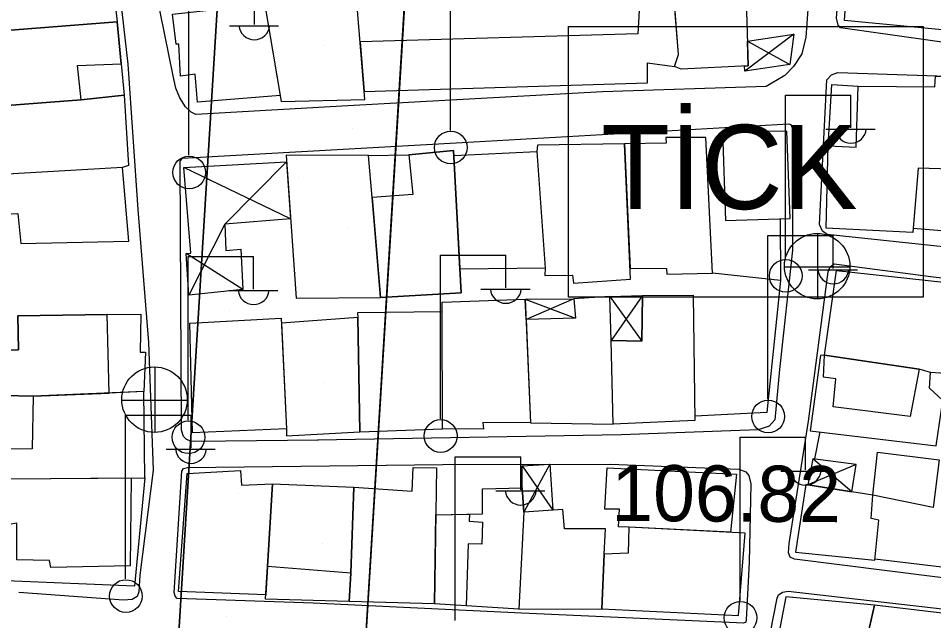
# Model space of a CAD drawing. Extents: x 417997 to 421451, y 4451742 to 4455216.
# Drawn here: x 420326.7 to 420424.6, y 4453470.5 to 4453534.9 of the extents above; entities that cross this region are included whole.
import ezdxf

# ---------------------------------------------------------------- set-up
doc = ezdxf.new("R2010")
doc.units = 0
for name, color, linetype in [('ADAKENARI', 7, 'Continuous'), ('B_Mesken', 7, 'Continuous'), ('B_Sundurma', 7, 'Continuous'), ('B_Teras', 7, 'Continuous'), ('Default', 7, 'Continuous'), ('LJ_SEMBOL', 7, 'Continuous'), ('PL_AYA_PARK_DINLENME', 7, 'Continuous'), ('PL_TİCK', 7, 'Continuous'), ('S_Elektrik_Diregi', 7, 'Continuous'), ('S_Rogar_Kapagi', 7, 'Continuous'), ('Sinir_Duvar_tek_tarafa_ait', 7, 'Continuous'), ('TR_PARKALANI', 7, 'Continuous'), ('TR_TİCK', 7, 'Continuous'), ('Y_Yol_Kotu', 7, 'Continuous'), ('Yol_Sose', 7, 'Continuous')]:
    doc.layers.add(name, color=color, linetype=linetype)

# ---------------------------------------------------------------- blocks, each defined once
blk = doc.blocks.new('POINT_DISPLAY')
at = {"layer": 'Default'}
blk.add_line((0, 0), (0, 0), dxfattribs=at)

msp = doc.modelspace()

# ---------------------------------------------------------------- linework, layer by layer
at = {"layer": 'ADAKENARI'}
for p, q in [((420361.033, 4453422.738), (420375.529, 4453659.478)), ((420361.033, 4453422.738), (420375.529, 4453659.478)), ((420355.235, 4453654.077), (420341.074, 4453424.009)), ((420355.235, 4453654.077), (420341.074, 4453424.009))]:
    msp.add_line(p, q, dxfattribs=at)
at = {"layer": 'B_Mesken'}
for points in [[(420331, 4453543.771), (420336.123, 4453544.495), (420337.246, 4453534.535), (420324.006, 4453533.497), (420324.01, 4453537.156), (420323.373, 4453540.857), (420321.35, 4453540.741), (420321.173, 4453542.575)], [(420353.044, 4453536.342), (420354.78, 4453525.996), (420363.756, 4453526.209), (420362.762, 4453538.374), (420361.443, 4453538.226), (420356.548, 4453537.625), (420356.522, 4453536.671)], [(420396.677, 4453538.946), (420401.927, 4453539.047), (420404.469, 4453539.163), (420404.736, 4453529.83), (420397.557, 4453529.46), (420396.843, 4453529.746), (420397.272, 4453531.031)], [(420363.686, 4453527.063), (420393.979, 4453527.994), (420393.991, 4453530.124), (420396.843, 4453529.746), (420397.272, 4453531.031), (420396.77, 4453537.703), (420393.186, 4453537.677), (420392.929, 4453533.243), (420363.253, 4453532.368)], [(420354.673, 4453526.636), (420345.859, 4453525.926), (420345.588, 4453528.918), (420344.031, 4453528.703), (420343.844, 4453532.145), (420343.566, 4453532.132), (420343.187, 4453535.357), (420348.067, 4453535.871), (420353.044, 4453536.342)], [(420337.668, 4453530.049), (420337.998, 4453526.673), (420333.393, 4453526.193), (420323.114, 4453525.4), (420322.625, 4453530.314), (420324.322, 4453530.385), (420324.006, 4453533.497), (420337.246, 4453534.535)], [(420428.676, 4453528.585), (420428.153, 4453519.252), (420426.597, 4453519.356), (420426.452, 4453518.774), (420422.922, 4453518.868), (420422.36, 4453511.984), (420413.077, 4453512.45), (420413.289, 4453521.251), (420416.283, 4453521.123), (420416.51, 4453527.658), (420424.712, 4453527.584), (420424.768, 4453528.697)], [(420337.998, 4453526.673), (420338.48, 4453519.165), (420337.833, 4453518.933), (420324.259, 4453518.156), (420323.971, 4453521.716), (420323.63, 4453521.725), (420323.63, 4453521.725), (420323.114, 4453525.4), (420333.393, 4453526.193)], [(420401.983, 4453522.774), (420402.312, 4453513.27), (420409.241, 4453513.476), (420408.872, 4453522.84)], [(420392.107, 4453508.184), (420396.002, 4453508.161), (420396.031, 4453507.537), (420400.907, 4453507.655), (420400.222, 4453522.166), (420395.946, 4453522.141), (420395.964, 4453521.551), (420391.501, 4453521.463)], [(420364.517, 4453515.722), (420364.149, 4453520.22), (420368.436, 4453520.299), (420373.215, 4453520.752), (420374.058, 4453505.534), (420365.405, 4453505.029)], [(420383.021, 4453508.169), (420383.01, 4453507.398), (420385.946, 4453507.422), (420386.053, 4453506.592), (420392.161, 4453506.993), (420391.501, 4453521.463), (420382.195, 4453521.335), (420382.146, 4453520.64)], [(420364.149, 4453520.22), (420355.314, 4453520.258), (420356.417, 4453504.966), (420365.405, 4453505.029), (420364.517, 4453515.722)], [(420373.244, 4453520.221), (420382.146, 4453520.64), (420383.021, 4453508.169), (420373.917, 4453508.081)], [(420324.554, 4453513.918), (420326.617, 4453514.04), (420326.942, 4453510.809), (420338.494, 4453511.078), (420337.833, 4453518.933), (420324.259, 4453518.156), (420324.51, 4453515.269)], [(420412.885, 4453498.894), (420414.197, 4453507.947), (420427.59, 4453506.476), (420426.304, 4453496.875), (420424.232, 4453497.018), (420423.015, 4453497.368), (420412.885, 4453498.894)], [(420390.098, 4453500.451), (420389.942, 4453505.141), (420386.093, 4453504.912), (420386.258, 4453502.823), (420380.985, 4453502.694), (420381.474, 4453491.633), (420390.303, 4453491.481)], [(420390.098, 4453500.451), (420393.358, 4453500.384), (420393.428, 4453505.266), (420398.874, 4453505.294), (420399.038, 4453491.874), (420390.303, 4453491.481)], [(420372.017, 4453503.499), (420372.022, 4453504.54), (420380.889, 4453504.872), (420381.474, 4453491.633), (420376.354, 4453491.663), (420376.42, 4453490.964), (420372.064, 4453490.983)], [(420336.194, 4453503.227), (420339.782, 4453503.25), (420339.731, 4453499.193), (420340.299, 4453499.208), (420340.104, 4453494.978), (420336.406, 4453494.83), (420328.284, 4453494.505), (420325.119, 4453494.558), (420324.922, 4453499.372), (420326.714, 4453499.439), (420326.65, 4453503.073)], [(420363.226, 4453490.69), (420372.064, 4453490.983), (420372.017, 4453503.499), (420362.952, 4453503.4), (420362.982, 4453502.919)], [(420345.316, 4453490.575), (420345.014, 4453502.299), (420354.803, 4453502.836), (420355.37, 4453490.99)], [(420355.37, 4453490.99), (420355.359, 4453490.234), (420363.226, 4453490.69), (420362.982, 4453502.919), (420354.829, 4453502.29)], [(420412.885, 4453498.894), (420412.49, 4453498.833), (420411.385, 4453490.797), (420424.837, 4453489.174), (420425.554, 4453494.035), (420424.134, 4453495.334), (420424.232, 4453497.018), (420423.015, 4453497.368)], [(420325.095, 4453488.815), (420325.14, 4453485.659), (420340.216, 4453485.776), (420340.104, 4453494.978), (420328.284, 4453494.505), (420328.157, 4453488.874)], [(420418.065, 4453483.911), (420418.56, 4453488.508), (420425.174, 4453487.675), (420424.527, 4453482.604)], [(420353.141, 4453473.256), (420343.818, 4453473.586), (420344.744, 4453486.223), (420350.454, 4453486.539), (420350.551, 4453484.968), (420353.882, 4453485.104), (420353.317, 4453476.279)], [(420362.581, 4453484.757), (420368.802, 4453484.336), (420368.929, 4453486.865), (420371.396, 4453486.845), (420371.192, 4453472.274), (420362.069, 4453472.54), (420362.24, 4453475.548)], [(420391.981, 4453480.497), (420390.874, 4453480.504), (420390.97, 4453482.425), (420389.41, 4453482.42), (420389.652, 4453486.84), (420403.489, 4453486.159), (420402.859, 4453479.938)], [(420338.737, 4453485.765), (420338.656, 4453476.342), (420330.155, 4453476.179), (420330.035, 4453476.902), (420326.52, 4453476.98), (420326.534, 4453480.898), (420325.709, 4453480.769), (420325.806, 4453485.665)], [(420362.24, 4453475.548), (420362.069, 4453472.54), (420353.113, 4453472.77), (420353.317, 4453476.279), (420353.882, 4453485.104), (420362.581, 4453484.757)], [(420380.229, 4453471.719), (420371.192, 4453472.274), (420371.325, 4453481.819), (420376.334, 4453481.91), (420376.34, 4453484.592), (420380.579, 4453484.687), (420380.735, 4453482.077)], [(420410.891, 4453485.049), (420409.797, 4453477.808), (420418.291, 4453476.956), (420418.708, 4453481.219), (420417.892, 4453481.415), (420418.065, 4453483.911)], [(420389.336, 4453477.587), (420389.486, 4453480.302), (420385.089, 4453480.295), (420384.911, 4453482.385), (420380.735, 4453482.077), (420380.229, 4453471.719), (420389.083, 4453471.736)], [(420389.336, 4453477.587), (420389.083, 4453471.736), (420403.695, 4453471.038), (420404.435, 4453479.857), (420391.981, 4453480.497), (420391.907, 4453477.69)], [(420418.25, 4453472.14), (420408.779, 4453473.018), (420406.456, 4453460.916), (420414.45, 4453459.55), (420415.056, 4453462.871), (420416.117, 4453462.714)], [(420427.32, 4453471.073), (420418.25, 4453472.14), (420415.95, 4453461.976), (420424.59, 4453460.295), (420425.11, 4453461.492)]]:
    msp.add_lwpolyline(points, close=True, dxfattribs=at)
at = {"layer": 'B_Sundurma'}
for p, q in [((420409.622, 4453533.203), (420404.385, 4453529.257)), ((420404.661, 4453532.464), (420409.207, 4453529.949)), ((420355.804, 4453513.465), (420344.39, 4453518.939)), ((420355.366, 4453519.537), (420348.78, 4453512.881)), ((420348.78, 4453512.881), (420344.922, 4453505.304)), ((420350.708, 4453505.894), (420344.653, 4453509.754)), ((420389.942, 4453505.141), (420393.358, 4453500.384)), ((420393.428, 4453505.266), (420390.098, 4453500.451)), ((420380.889, 4453504.872), (420386.258, 4453502.823)), ((420386.093, 4453504.912), (420380.985, 4453502.694)), ((420415.836, 4453484.264), (420411.665, 4453487.806)), ((420380.582, 4453487.031), (420383.85, 4453482.306)), ((420383.516, 4453487.218), (420380.735, 4453482.077)), ((420416.281, 4453487.193), (420411.13, 4453485.011))]:
    msp.add_line(p, q, dxfattribs=at)
for points in [[(420404.661, 4453532.464), (420409.622, 4453533.203), (420409.207, 4453529.949), (420404.385, 4453529.257), (420404.333, 4453529.809), (420404.736, 4453529.83)], [(420344.39, 4453518.939), (420355.366, 4453519.537), (420355.804, 4453513.465), (420348.78, 4453512.881), (420348.882, 4453510.063), (420350.488, 4453510.198), (420350.708, 4453505.894), (420344.922, 4453505.304), (420344.653, 4453509.754), (420345.14, 4453509.799)], [(420389.942, 4453505.141), (420393.428, 4453505.266), (420393.358, 4453500.384), (420390.098, 4453500.451)], [(420380.889, 4453504.872), (420386.093, 4453504.912), (420386.258, 4453502.823), (420386.258, 4453502.823), (420386.258, 4453502.823), (420380.985, 4453502.694)], [(420415.836, 4453484.264), (420416.281, 4453487.193), (420411.665, 4453487.806), (420411.13, 4453485.011)], [(420380.579, 4453484.687), (420380.582, 4453487.031), (420383.516, 4453487.218), (420383.85, 4453482.306), (420380.735, 4453482.077)]]:
    msp.add_lwpolyline(points, close=True, dxfattribs=at)
at = {"layer": 'B_Teras'}
for points in [[(420337.246, 4453534.535), (420324.006, 4453533.497), (420324.322, 4453530.385), (420322.625, 4453530.314), (420323.114, 4453525.4), (420333.393, 4453526.193), (420333.017, 4453529.854), (420337.668, 4453530.049)], [(420364.517, 4453515.722), (420365.405, 4453505.029), (420374.058, 4453505.534), (420373.215, 4453520.752), (420368.436, 4453520.299), (420368.885, 4453516.053)], [(420336.406, 4453494.83), (420336.194, 4453503.227), (420326.65, 4453503.073), (420326.714, 4453499.439), (420324.922, 4453499.372), (420325.119, 4453494.558), (420328.284, 4453494.505)], [(420412.885, 4453498.894), (420423.015, 4453497.368), (420422.052, 4453492.317), (420413.828, 4453493.351), (420414.127, 4453496.341), (420412.779, 4453496.522)], [(420353.317, 4453476.279), (420353.882, 4453485.104), (420362.581, 4453484.757), (420362.24, 4453475.548)], [(420374.943, 4453481.885), (420374.916, 4453481.139), (420376.334, 4453481.015), (420376.269, 4453478.661), (420374.778, 4453478.687), (420374.581, 4453472.066), (420371.192, 4453472.274), (420371.325, 4453481.819)]]:
    msp.add_lwpolyline(points, close=True, dxfattribs=at)
at = {"layer": 'LJ_SEMBOL'}
msp.add_lwpolyline([(420385.509, 4453534.011), (420423.441, 4453534.011), (420423.441, 4453505.073), (420385.509, 4453505.073)], close=True, dxfattribs=at)
msp.add_lwpolyline([(420385.509, 4453534.011), (420423.441, 4453534.011), (420423.441, 4453505.073), (420385.509, 4453505.073)], close=True, dxfattribs=at)
at = {"layer": 'PL_AYA_PARK_DINLENME'}
msp.add_lwpolyline([(420341.074, 4453424.009), (420361.033, 4453422.738), (420375.529, 4453659.478), (420355.235, 4453654.077), (420341.074, 4453424.009)], dxfattribs=at)
msp.add_lwpolyline([(420341.074, 4453424.009), (420361.033, 4453422.738), (420375.529, 4453659.478), (420355.235, 4453654.077), (420341.074, 4453424.009)], dxfattribs=at)
at = {"layer": 'PL_TİCK'}
for points in [[(420361.033, 4453422.738), (420437.706, 4453417.855), (420443.003, 4453422.528), (420457.868, 4453663.906), (420453.209, 4453668.331), (420375.529, 4453659.478), (420361.033, 4453422.738)], [(420361.033, 4453422.738), (420437.706, 4453417.855), (420443.003, 4453422.528), (420457.868, 4453663.906), (420453.209, 4453668.331), (420375.529, 4453659.478), (420361.033, 4453422.738)], [(420355.235, 4453654.077), (420351.94, 4453653.2), (420254.849, 4453594.772), (420247.891, 4453583.313), (420238.968, 4453440.533), (420248.324, 4453429.917), (420341.074, 4453424.009), (420355.235, 4453654.077)], [(420355.235, 4453654.077), (420351.94, 4453653.2), (420254.849, 4453594.772), (420247.891, 4453583.313), (420238.968, 4453440.533), (420248.324, 4453429.917), (420341.074, 4453424.009), (420355.235, 4453654.077)]]:
    msp.add_lwpolyline(points, dxfattribs=at)
at = {"layer": 'S_Elektrik_Diregi'}
for p, q in [((420372.894, 4453522.915), (420372.894, 4453540.415)), ((420344.929, 4453520.253), (420344.929, 4453537.753)), ((420351.929, 4453534.253), (420351.929, 4453537.753)), ((420349.269, 4453534.113), (420354.519, 4453534.113)), ((420408.721, 4453509.198), (420408.721, 4453526.698)), ((420408.721, 4453526.698), (420415.721, 4453526.698)), ((420415.721, 4453523.198), (420415.721, 4453526.698)), ((420413.061, 4453523.058), (420418.311, 4453523.058)), ((420406.841, 4453494.158), (420406.841, 4453511.659)), ((420406.841, 4453511.659), (420413.841, 4453511.659)), ((420413.841, 4453508.159), (420413.841, 4453511.659)), ((420344.849, 4453491.93), (420344.849, 4453509.43)), ((420344.849, 4453509.43), (420351.849, 4453509.43)), ((420351.849, 4453505.93), (420351.849, 4453509.43)), ((420371.82, 4453492.069), (420371.82, 4453509.569)), ((420371.82, 4453509.569), (420378.82, 4453509.569)), ((420378.82, 4453506.069), (420378.82, 4453509.569)), ((420411.181, 4453508.019), (420416.431, 4453508.019)), ((420349.189, 4453505.79), (420354.439, 4453505.79)), ((420376.16, 4453505.929), (420381.41, 4453505.929)), ((420338.157, 4453474.952), (420338.157, 4453492.452)), ((420338.157, 4453492.452), (420345.157, 4453492.452)), ((420345.157, 4453488.952), (420345.157, 4453492.452)), ((420403.879, 4453472.624), (420403.879, 4453490.124)), ((420403.879, 4453490.124), (420410.879, 4453490.124)), ((420410.879, 4453486.624), (420410.879, 4453490.124)), ((420342.497, 4453488.812), (420347.747, 4453488.812)), ((420373.417, 4453470.492), (420373.417, 4453487.992)), ((420373.417, 4453487.992), (420380.417, 4453487.992)), ((420380.417, 4453484.492), (420380.417, 4453487.992)), ((420408.219, 4453486.484), (420413.469, 4453486.484)), ((420377.757, 4453484.352), (420383.007, 4453484.352))]:
    msp.add_line(p, q, dxfattribs=at)
for centre in [(420372.93, 4453521.079), (420344.965, 4453518.418), (420408.757, 4453507.362), (420406.877, 4453492.323), (420344.885, 4453490.095), (420371.856, 4453490.233), (420338.193, 4453473.117), (420403.915, 4453470.789)]:
    msp.add_circle(centre, 1.75, dxfattribs=at)
for centre in [(420351.93, 4453534.266), (420415.722, 4453523.211), (420413.842, 4453508.171), (420351.85, 4453505.943), (420378.821, 4453506.082), (420345.158, 4453488.965), (420410.88, 4453486.637), (420380.418, 4453484.505)]:
    msp.add_arc(centre, 1.658, 184.83843, 355.14641, dxfattribs=at)
at = {"layer": 'S_Rogar_Kapagi'}
for p, q in [((420412.172, 4453504.867), (420412.172, 4453511.867)), ((420408.602, 4453508.332), (420415.602, 4453508.332)), ((420341.31, 4453490.595), (420341.31, 4453497.595)), ((420337.74, 4453494.06), (420344.74, 4453494.06))]:
    msp.add_line(p, q, dxfattribs=at)
for centre in [(420412.118, 4453508.395), (420341.256, 4453494.123)]:
    msp.add_circle(centre, 3.5, dxfattribs=at)
at = {"layer": 'Sinir_Duvar_tek_tarafa_ait'}
for points in [[(420425.502, 4453533.672), (420415.051, 4453534.659), (420415.877, 4453546.521)], [(420413.289, 4453521.251), (420413.68, 4453527.826), (420416.51, 4453527.658)], [(420408.177, 4453513.445), (420408.191, 4453506.859), (420400.907, 4453507.655)], [(420426.317, 4453512.089), (420422.396, 4453512.428)], [(420408.191, 4453506.859), (420406.737, 4453492.749), (420399.032, 4453492.339)], [(420411.871, 4453487.779), (420412.434, 4453490.67)], [(420340.216, 4453485.776), (420339.104, 4453474.177), (420325.393, 4453474.755)], [(420441.71, 4453474.807), (420430.829, 4453475.566), (420418.301, 4453477.062)]]:
    msp.add_lwpolyline(points, dxfattribs=at)
at = {"layer": 'TR_TİCK'}
for points in [[(420457.868, 4453663.906), (420453.209, 4453668.331), (420375.529, 4453659.478), (420361.033, 4453422.738), (420437.706, 4453417.855), (420443.003, 4453422.528), (420457.868, 4453663.906)], [(420457.868, 4453663.906), (420453.209, 4453668.331), (420375.529, 4453659.478), (420361.033, 4453422.738), (420437.706, 4453417.855), (420443.003, 4453422.528), (420457.868, 4453663.906)], [(420355.235, 4453654.077), (420351.94, 4453653.2), (420254.849, 4453594.772), (420247.891, 4453583.313), (420238.968, 4453440.533), (420248.324, 4453429.917), (420341.074, 4453424.009), (420355.235, 4453654.077)], [(420355.235, 4453654.077), (420351.94, 4453653.2), (420254.849, 4453594.772), (420247.891, 4453583.313), (420238.968, 4453440.533), (420248.324, 4453429.917), (420341.074, 4453424.009), (420355.235, 4453654.077)], [(420385.509, 4453505.073), (420385.509, 4453534.011), (420423.441, 4453534.011), (420423.441, 4453505.073), (420385.509, 4453505.073)], [(420385.509, 4453505.073), (420385.509, 4453534.011), (420423.441, 4453534.011), (420423.441, 4453505.073), (420385.509, 4453505.073)]]:
    msp.add_lwpolyline(points, dxfattribs=at)
at = {"layer": 'Yol_Sose'}
for points in [[(420324.509, 4453633.401), (420326.72, 4453621.185), (420329.119, 4453604.722), (420330.982, 4453585.183), (420333.652, 4453562.371), (420336.827, 4453543.806), (420338.381, 4453529.992), (420339.468, 4453514.456), (420340.607, 4453500.228), (420341.109, 4453486.575), (420339.69, 4453475.365)], [(420411.739, 4453544.362), (420410.911, 4453532.883), (420410.461, 4453531.092), (420409.599, 4453529.749), (420408.661, 4453528.79), (420406.674, 4453527.611), (420389.161, 4453527.032), (420361.94, 4453525.534), (420345.672, 4453524.601), (420345.189, 4453524.856), (420344.558, 4453525.417), (420343.943, 4453526.405), (420343.519, 4453527.425), (420343.238, 4453528.736), (420341.865, 4453535.59), (420338.882, 4453554.2), (420336.597, 4453566.831), (420335.064, 4453582.007), (420332.947, 4453604.888)], [(420465.878, 4453539.816), (420463.966, 4453527.572), (420463.966, 4453527.572), (420463.477, 4453527.291), (420463.132, 4453527.321), (420442.118, 4453530.008), (420414.599, 4453533.867), (420414.35, 4453534.178), (420414.177, 4453534.933), (420415.793, 4453556.163), (420415.911, 4453556.477), (420416.114, 4453556.589), (420416.646, 4453556.644), (420438.147, 4453554.741), (420455.493, 4453553.336)], [(420431.976, 4453509.784), (420413.187, 4453511.792), (420412.688, 4453512.136), (420412.377, 4453512.838), (420413.155, 4453528.322), (420413.636, 4453528.842), (420414.336, 4453529.113), (420428.086, 4453528.633), (420442.649, 4453527.476), (420462.386, 4453525.312), (420462.799, 4453525.02), (420462.841, 4453524.373), (420459.74, 4453506.143), (420459.594, 4453505.94), (420459.191, 4453505.769), (420458.459, 4453505.785), (420448.184, 4453507.38)], [(420358.804, 4453489.779), (420345.545, 4453489.644), (420345.153, 4453489.683), (420344.674, 4453489.87), (420344.363, 4453490.178), (420344.152, 4453490.847), (420344.003, 4453519.638), (420344.242, 4453519.946), (420374.145, 4453521.618), (420409.097, 4453523.619), (420409.304, 4453523.548), (420409.514, 4453522.994), (420409.484, 4453510.101), (420408.097, 4453497.35), (420407.575, 4453491.968), (420406.99, 4453491.277), (420405.817, 4453490.907), (420391.172, 4453490.371)], [(420411.188, 4453491.802), (420413.3, 4453507.788), (420413.523, 4453508.313), (420413.927, 4453508.653), (420424.283, 4453507.291)], [(420424.256, 4453507.294), (420457.582, 4453503.436), (420458.303, 4453503.204), (420458.428, 4453503.008), (420455.606, 4453488.957), (420452.787, 4453473.202), (420452.581, 4453472.873), (420451.798, 4453472.681), (420429.498, 4453474.583), (420409.682, 4453477.061), (420409.244, 4453477.266), (420409.051, 4453477.737), (420409.128, 4453478.731), (420411.188, 4453491.802)], [(420391.172, 4453490.371), (420358.676, 4453489.777)], [(420358.201, 4453472.341), (420343.681, 4453472.852), (420343.476, 4453473.107), (420343.34, 4453473.501), (420344.169, 4453486.486), (420344.345, 4453486.743), (420344.786, 4453486.877), (420372.086, 4453487.176), (420389.988, 4453487.204), (420403.748, 4453486.697), (420404.486, 4453486.395), (420404.806, 4453485.999), (420405.041, 4453485.132), (420404.857, 4453476.74), (420404.534, 4453470.582), (420404.474, 4453470.334), (420404.231, 4453470.224), (420403.485, 4453470.247), (420380.551, 4453471.295)], [(420339.69, 4453475.365), (420339.566, 4453473.579), (420339.384, 4453473.065), (420338.858, 4453472.737), (420337.917, 4453472.661), (420326.727, 4453473.483)], [(420398.718, 4453425.655), (420399.575, 4453430.623), (420404.102, 4453454.46), (420406.774, 4453467.424), (420407.855, 4453472.88), (420407.968, 4453473.234), (420408.144, 4453473.368), (420408.41, 4453473.532), (420409.018, 4453473.624), (420425.498, 4453471.754), (420451.222, 4453469.9), (420451.865, 4453469.74), (420451.913, 4453469.338), (420450.029, 4453457.482)], [(420380.551, 4453471.295), (420358.201, 4453472.341)]]:
    msp.add_lwpolyline(points, dxfattribs=at)

# ---------------------------------------------------------------- block references
at = {"layer": 'TR_PARKALANI', "xscale": 0.1, "yscale": 0.10000000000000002}
for p in [(420359.312, 4453532.036), (420359.312, 4453532.036), (420352.061, 4453526.265), (420352.061, 4453526.265), (420362.42, 4453523.157), (420362.42, 4453523.157), (420356.648, 4453517.83), (420356.648, 4453517.83), (420361.976, 4453512.502), (420361.976, 4453512.502), (420349.101, 4453510.43), (420349.101, 4453510.43), (420356.352, 4453507.767), (420356.352, 4453507.767), (420349.249, 4453503.623), (420349.249, 4453503.623), (420355.464, 4453497.112), (420355.464, 4453497.112), (420359.46, 4453495.928), (420359.46, 4453495.928), (420350.729, 4453490.896), (420350.729, 4453490.896), (420350.285, 4453484.089), (420350.285, 4453484.089), (420359.164, 4453478.762), (420359.164, 4453478.762), (420348.953, 4453470.918), (420348.953, 4453470.918)]:
    msp.add_blockref('POINT_DISPLAY', p, dxfattribs=at)

# ---------------------------------------------------------------- texts
at = {"layer": 'LJ_SEMBOL'}
msp.add_text('TİCK', height=9, dxfattribs=at).set_placement((420389.026, 4453514.502))
msp.add_text('TİCK', height=9, dxfattribs=at).set_placement((420389.026, 4453514.502))
at = {"layer": 'Y_Yol_Kotu'}
msp.add_text('106.82 ', height=6, rotation=359.68612, dxfattribs=at).set_placement((420390.102, 4453481.149))

doc.saveas('drawing.dxf')
